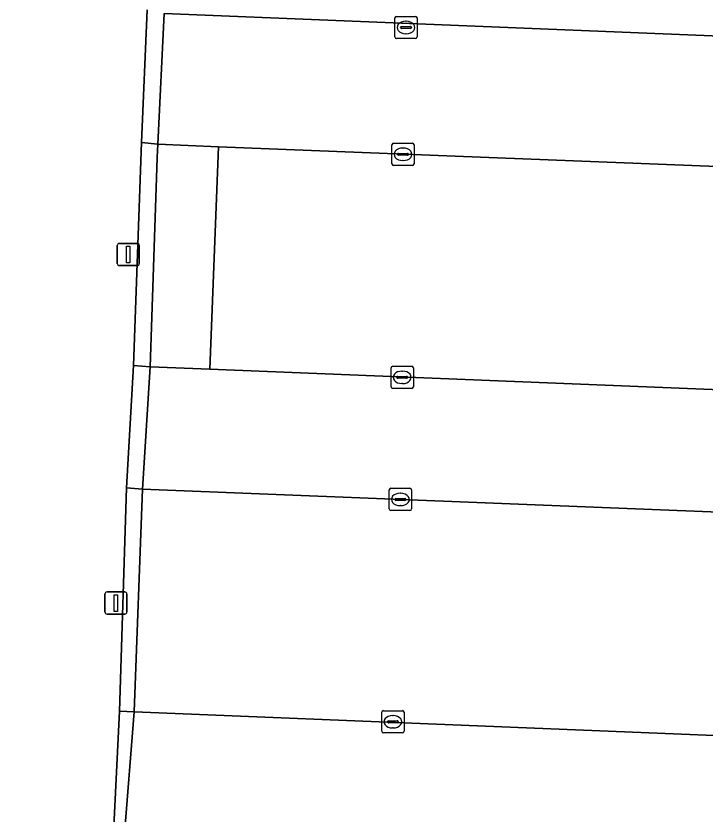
# Model space of a CAD drawing. Extents: x 160888 to 161385, y 386490 to 386908.
# Drawn here: x 161040.48 to 161071.5, y 386627.94 to 386663.88 of the extents above; entities that cross this region are included whole.
import ezdxf

# ---------------------------------------------------------------- set-up
doc = ezdxf.new("R2010")
doc.units = 0
for name, color, linetype in [('IMGEO_Groenvoorziening', 7, 'Continuous'), ('IMGEO_Haag', 7, 'Continuous'), ('IMGEO_Kolk', 7, 'Continuous'), ('IMGEO_Lichtmast', 7, 'Continuous'), ('IMGEO_Parkeervlak_open', 7, 'Continuous'), ('IMGEO_Rijbaan_lokaal_open', 7, 'Continuous'), ('IMGEO_Verkeerseiland_open', 7, 'Continuous'), ('IMGEO_Voetpad_open', 7, 'Continuous')]:
    doc.layers.add(name, color=color, linetype=linetype)

msp = doc.modelspace()

# ---------------------------------------------------------------- linework, layer by layer
at = {"layer": 'IMGEO_Groenvoorziening'}
for points in [[(161046.835, 386657.482), (161046.836, 386657.498), (161046.865, 386658.1), (161046.13, 386658.175), (161045.777, 386648.133), (161046.527, 386648.073)], [(161045.812, 386632.542), (161046.185, 386642.576), (161045.453, 386642.624), (161045.144, 386632.567)]]:
    msp.add_lwpolyline(points, close=True, dxfattribs=at)
at = {"layer": 'IMGEO_Haag'}
for points in [[(161046.865, 386658.1), (161046.13, 386658.175), (161045.777, 386648.133), (161046.527, 386648.073), (161046.835, 386657.482), (161046.836, 386657.498)], [(161045.812, 386632.542), (161046.185, 386642.576), (161045.453, 386642.624), (161045.144, 386632.567)]]:
    msp.add_lwpolyline(points, close=True, dxfattribs=at)
at = {"layer": 'IMGEO_Kolk'}
for p, q in [((161057.618, 386663.859), (161058.47, 386663.859)), ((161057.543, 386662.933), (161057.543, 386663.785)), ((161058.031, 386663.639), (161058.056, 386663.639)), ((161058.544, 386663.785), (161058.544, 386662.933)), ((161057.802, 386663.353), (161057.802, 386663.365)), ((161058.24, 386663.316), (161057.842, 386663.316)), ((161057.845, 386663.402), (161058.243, 386663.402)), ((161058.286, 386663.365), (161058.286, 386663.353)), ((161058.47, 386662.859), (161057.618, 386662.859)), ((161058.054, 386663.079), (161058.029, 386663.079)), ((161057.407, 386657.221), (161057.407, 386658.073)), ((161057.482, 386658.147), (161058.334, 386658.147)), ((161058.408, 386658.073), (161058.408, 386657.221)), ((161057.895, 386657.927), (161057.92, 386657.927)), ((161057.666, 386657.641), (161057.666, 386657.653)), ((161058.104, 386657.604), (161057.706, 386657.604)), ((161057.709, 386657.69), (161058.107, 386657.69)), ((161057.918, 386657.367), (161057.893, 386657.367)), ((161058.15, 386657.653), (161058.15, 386657.641)), ((161058.334, 386657.147), (161057.482, 386657.147)), ((161057.372, 386647.178), (161057.372, 386648.03)), ((161057.447, 386648.104), (161058.299, 386648.104)), ((161058.373, 386648.03), (161058.373, 386647.178)), ((161057.86, 386647.884), (161057.885, 386647.884)), ((161057.631, 386647.598), (161057.631, 386647.61)), ((161058.069, 386647.561), (161057.671, 386647.561)), ((161057.674, 386647.647), (161058.072, 386647.647)), ((161057.883, 386647.324), (161057.858, 386647.324)), ((161058.115, 386647.61), (161058.115, 386647.598)), ((161058.299, 386647.104), (161057.447, 386647.104)), ((161057.289, 386641.681), (161057.289, 386642.533)), ((161057.364, 386642.607), (161058.216, 386642.607)), ((161057.777, 386642.387), (161057.802, 386642.387)), ((161058.29, 386642.533), (161058.29, 386641.681)), ((161057.548, 386642.101), (161057.548, 386642.113)), ((161057.986, 386642.064), (161057.588, 386642.064)), ((161057.591, 386642.15), (161057.989, 386642.15)), ((161058.032, 386642.113), (161058.032, 386642.101)), ((161058.216, 386641.607), (161057.364, 386641.607)), ((161057.8, 386641.827), (161057.775, 386641.827)), ((161057.027, 386632.595), (161057.879, 386632.595)), ((161056.952, 386631.669), (161056.952, 386632.521)), ((161057.44, 386632.375), (161057.465, 386632.375)), ((161057.953, 386632.521), (161057.953, 386631.669)), ((161057.211, 386632.089), (161057.211, 386632.101)), ((161057.649, 386632.052), (161057.251, 386632.052)), ((161057.254, 386632.138), (161057.652, 386632.138)), ((161057.695, 386632.101), (161057.695, 386632.089)), ((161057.879, 386631.595), (161057.027, 386631.595)), ((161057.463, 386631.815), (161057.438, 386631.815))]:
    msp.add_line(p, q, dxfattribs=at)
for points in [[(161057.618, 386663.859), (161058.47, 386663.859)], [(161057.543, 386662.933), (161057.543, 386663.785)], [(161058.544, 386663.785), (161058.544, 386662.933)], [(161058.47, 386662.859), (161057.618, 386662.859)], [(161057.407, 386657.221), (161057.407, 386658.073)], [(161057.482, 386658.147), (161058.334, 386658.147)], [(161058.408, 386658.073), (161058.408, 386657.221)], [(161058.334, 386657.147), (161057.482, 386657.147)], [(161057.372, 386647.178), (161057.372, 386648.03)], [(161057.447, 386648.104), (161058.299, 386648.104)], [(161058.373, 386648.03), (161058.373, 386647.178)], [(161058.299, 386647.104), (161057.447, 386647.104)], [(161057.289, 386641.681), (161057.289, 386642.533)], [(161057.364, 386642.607), (161058.216, 386642.607)], [(161058.29, 386642.533), (161058.29, 386641.681)], [(161058.216, 386641.607), (161057.364, 386641.607)], [(161057.027, 386632.595), (161057.879, 386632.595)], [(161056.952, 386631.669), (161056.952, 386632.521)], [(161057.953, 386632.521), (161057.953, 386631.669)], [(161057.879, 386631.595), (161057.027, 386631.595)]]:
    msp.add_lwpolyline(points, dxfattribs=at)
for centre, radius, start, end in [((161057.62, 386663.783), 0.0765, 91.552, 178.448), ((161057.62, 386663.783), 0.0765, 91.552, 178.448), ((161058.468, 386663.783), 0.0765, 1.552, 88.448), ((161058.468, 386663.783), 0.0765, 1.552, 88.448), ((161057.842, 386663.362), 0.0403, 85.8775, 175.7526), ((161057.839, 386663.352), 0.0366, 178.938, 274.7102), ((161058.243, 386663.359), 0.043, 264.8664, 352.4533), ((161058.247, 386663.364), 0.0386, 1.7309, 96.639), ((161057.62, 386662.935), 0.0765, 181.552, 268.448), ((161057.62, 386662.935), 0.0765, 181.552, 268.448), ((161058.468, 386662.935), 0.0765, 271.552, 358.448), ((161058.468, 386662.935), 0.0765, 271.552, 358.448), ((161057.484, 386658.071), 0.0765, 91.552, 178.448), ((161057.484, 386658.071), 0.0765, 91.552, 178.448), ((161058.332, 386658.071), 0.0765, 1.552, 88.448), ((161058.332, 386658.071), 0.0765, 1.552, 88.448), ((161057.706, 386657.65), 0.0403, 85.8775, 175.7526), ((161057.703, 386657.64), 0.0366, 178.938, 274.7102), ((161058.107, 386657.647), 0.043, 264.8664, 352.4533), ((161058.111, 386657.652), 0.0386, 1.7309, 96.639), ((161057.484, 386657.223), 0.0765, 181.552, 268.448), ((161057.484, 386657.223), 0.0765, 181.552, 268.448), ((161058.332, 386657.223), 0.0765, 271.552, 358.448), ((161058.332, 386657.223), 0.0765, 271.552, 358.448), ((161057.449, 386648.028), 0.0765, 91.552, 178.448), ((161057.449, 386648.028), 0.0765, 91.552, 178.448), ((161058.297, 386648.028), 0.0765, 1.552, 88.448), ((161058.297, 386648.028), 0.0765, 1.552, 88.448), ((161057.671, 386647.607), 0.0403, 85.8775, 175.7526), ((161057.668, 386647.597), 0.0366, 178.938, 274.7102), ((161058.072, 386647.604), 0.043, 264.8664, 352.4533), ((161058.076, 386647.609), 0.0386, 1.7309, 96.639), ((161057.449, 386647.18), 0.0765, 181.552, 268.448), ((161057.449, 386647.18), 0.0765, 181.552, 268.448), ((161058.297, 386647.18), 0.0765, 271.552, 358.448), ((161058.297, 386647.18), 0.0765, 271.552, 358.448), ((161057.366, 386642.531), 0.0765, 91.552, 178.448), ((161057.366, 386642.531), 0.0765, 91.552, 178.448), ((161058.214, 386642.531), 0.0765, 1.552, 88.448), ((161058.214, 386642.531), 0.0765, 1.552, 88.448), ((161057.588, 386642.11), 0.0403, 85.8775, 175.7526), ((161057.585, 386642.1), 0.0366, 178.938, 274.7102), ((161057.989, 386642.107), 0.043, 264.8664, 352.4533), ((161057.993, 386642.112), 0.0386, 1.7309, 96.639), ((161057.366, 386641.683), 0.0765, 181.552, 268.448), ((161057.366, 386641.683), 0.0765, 181.552, 268.448), ((161058.214, 386641.683), 0.0765, 271.552, 358.448), ((161058.214, 386641.683), 0.0765, 271.552, 358.448), ((161057.029, 386632.519), 0.0765, 91.552, 178.448), ((161057.029, 386632.519), 0.0765, 91.552, 178.448), ((161057.877, 386632.519), 0.0765, 1.552, 88.448), ((161057.877, 386632.519), 0.0765, 1.552, 88.448), ((161057.251, 386632.098), 0.0403, 85.8775, 175.7526), ((161057.248, 386632.088), 0.0366, 178.938, 274.7102), ((161057.652, 386632.095), 0.043, 264.8664, 352.4533), ((161057.656, 386632.1), 0.0386, 1.7309, 96.639), ((161057.029, 386631.671), 0.0765, 181.552, 268.448), ((161057.029, 386631.671), 0.0765, 181.552, 268.448), ((161057.877, 386631.671), 0.0765, 271.552, 358.448), ((161057.877, 386631.671), 0.0765, 271.552, 358.448)]:
    msp.add_arc(centre, radius, start, end, dxfattribs=at)
for centre, major_axis, ratio, start_param, end_param in [((161058.03, 386663.359), (-0.387, 0.002), 0.722429, 4.712389, 7.853982), ((161058.055, 386663.359), (-0.39, 0.002), 0.717154, 1.570796, 4.712389), ((161057.894, 386657.647), (-0.387, 0.002), 0.722429, 4.712389, 7.853982), ((161057.919, 386657.647), (-0.39, 0.002), 0.717154, 1.570796, 4.712389), ((161057.859, 386647.604), (-0.387, 0.002), 0.722429, 4.712389, 7.853982), ((161057.884, 386647.604), (-0.39, 0.002), 0.717154, 1.570796, 4.712389), ((161057.776, 386642.107), (-0.387, 0.002), 0.722429, 4.712389, 7.853982), ((161057.801, 386642.107), (-0.39, 0.002), 0.717154, 1.570796, 4.712389), ((161057.439, 386632.095), (-0.387, 0.002), 0.722429, 4.712389, 7.853982), ((161057.464, 386632.095), (-0.39, 0.002), 0.717154, 1.570796, 4.712389)]:
    msp.add_ellipse(centre, major_axis=major_axis, ratio=ratio, start_param=start_param, end_param=end_param, dxfattribs=at)
at = {"layer": 'IMGEO_Lichtmast'}
for p, q in [((161045.047, 386652.735), (161045.047, 386653.535)), ((161045.047, 386653.535), (161045.047, 386652.735)), ((161045.147, 386653.635), (161045.937, 386653.635)), ((161045.937, 386653.635), (161045.147, 386653.635)), ((161046.037, 386653.535), (161046.037, 386652.735)), ((161046.037, 386652.735), (161046.037, 386653.535)), ((161045.937, 386652.635), (161045.147, 386652.635)), ((161045.147, 386652.635), (161045.937, 386652.635)), ((161044.488, 386637.042), (161044.488, 386637.842)), ((161044.488, 386637.842), (161044.488, 386637.042)), ((161044.588, 386637.942), (161045.378, 386637.942)), ((161045.378, 386637.942), (161044.588, 386637.942)), ((161045.478, 386637.842), (161045.478, 386637.042)), ((161045.478, 386637.042), (161045.478, 386637.842)), ((161045.378, 386636.942), (161044.588, 386636.942)), ((161044.588, 386636.942), (161045.378, 386636.942))]:
    msp.add_line(p, q, dxfattribs=at)
for points in [[(161045.467, 386653.51), (161045.617, 386653.51), (161045.617, 386652.76), (161045.467, 386652.76), (161045.467, 386653.51)], [(161044.908, 386637.817), (161045.058, 386637.817), (161045.058, 386637.067), (161044.908, 386637.067), (161044.908, 386637.817)]]:
    msp.add_lwpolyline(points, dxfattribs=at)
for centre, start, end in [((161045.147, 386653.535), 90, 180), ((161045.147, 386653.535), 90, 180), ((161045.937, 386653.535), 0, 90), ((161045.937, 386653.535), 360, 90), ((161045.147, 386652.735), 180, 270), ((161045.147, 386652.735), 180, 270), ((161045.937, 386652.735), 270, 0), ((161045.937, 386652.735), 270, 0), ((161044.588, 386637.842), 90, 180), ((161044.588, 386637.842), 90, 180), ((161045.378, 386637.842), 0, 90), ((161045.378, 386637.842), 360, 90), ((161044.588, 386637.042), 180, 270), ((161044.588, 386637.042), 180, 270), ((161045.378, 386637.042), 270, 0), ((161045.378, 386637.042), 270, 0)]:
    msp.add_arc(centre, 0.1, start, end, dxfattribs=at)
at = {"layer": 'IMGEO_Parkeervlak_open'}
for points in [[(161100.585, 386655.973), (161049.602, 386657.987), (161049.213, 386647.973), (161100, 386645.921)], [(161099.976, 386640.428), (161046.185, 386642.576), (161045.812, 386632.542)], [(161045.812, 386632.542), (161099.513, 386630.358)]]:
    msp.add_lwpolyline(points, dxfattribs=at)
at = {"layer": 'IMGEO_Rijbaan_lokaal_open'}
for points in [[(161110.493, 386661.403), (161047.155, 386663.993), (161046.865, 386658.1), (161049.602, 386657.987), (161100.585, 386655.973), (161100.686, 386655.964)], [(161100.268, 386645.913), (161100, 386645.921), (161049.213, 386647.973), (161046.527, 386648.073), (161046.185, 386642.576), (161099.976, 386640.428), (161100.105, 386640.419)], [(161099.658, 386630.347), (161099.513, 386630.358), (161045.812, 386632.542), (161045.369, 386627.055), (161048.202, 386626.964), (161092.802, 386625.074), (161099.292, 386624.862), (161099.432, 386624.854)]]:
    msp.add_lwpolyline(points, dxfattribs=at)
at = {"layer": 'IMGEO_Verkeerseiland_open'}
msp.add_lwpolyline([(161049.602, 386657.987), (161046.865, 386658.1), (161046.836, 386657.498), (161046.835, 386657.482), (161046.527, 386648.073), (161049.213, 386647.973)], close=True, dxfattribs=at)
at = {"layer": 'IMGEO_Voetpad_open'}
for points in [[(161046.39, 386664.154), (161046.13, 386658.175), (161046.865, 386658.1), (161047.155, 386663.993), (161110.493, 386661.403), (161113.546, 386663.894), (161111.71, 386663.971), (161111.51, 386663.979), (161106.621, 386664.183), (161064.976, 386665.921), (161063.364, 386665.987), (161063.573, 386671.097), (161065.189, 386671.013), (161066.624, 386705.366), (161067.82, 386734.914)], [(161045.453, 386642.624), (161045.777, 386648.133), (161046.13, 386658.175), (161046.39, 386664.154)], [(161033.828, 386584.056), (161043.051, 386583.712), (161042.958, 386584.491), (161043.3, 386590.462), (161043.546, 386596.205), (161043.789, 386601.497), (161044.173, 386611.492), (161044.503, 386617.177), (161044.877, 386627.078), (161045.144, 386632.567), (161045.453, 386642.624)]]:
    msp.add_lwpolyline(points, dxfattribs=at)
for points in [[(161046.185, 386642.576), (161046.527, 386648.073), (161045.777, 386648.133), (161045.453, 386642.624)], [(161045.812, 386632.542), (161045.144, 386632.567), (161044.877, 386627.078), (161045.369, 386627.055)]]:
    msp.add_lwpolyline(points, close=True, dxfattribs=at)

doc.saveas('drawing.dxf')
